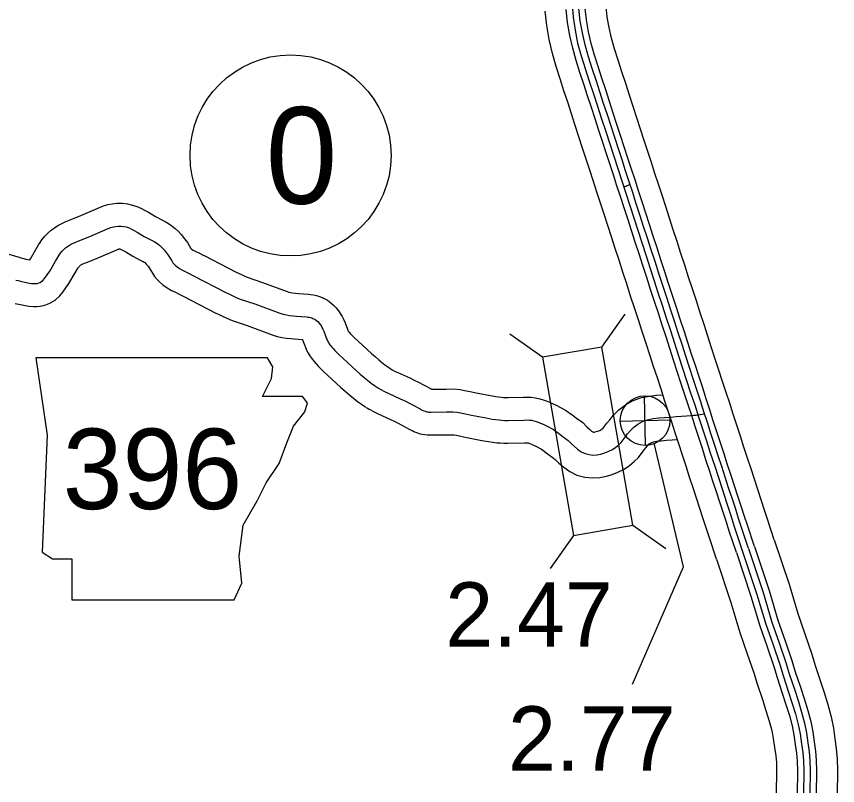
# Model space of a CAD drawing. Extents: x -83719 to 153526, y -11835 to 11446.
# Drawn here: x 11263.9 to 11443.6, y 675 to 843.3 of the extents above; entities that cross this region are included whole.
import ezdxf

# ---------------------------------------------------------------- set-up
doc = ezdxf.new("R2010")
doc.units = 0
for name, color, linetype in [('Level 10', 7, 'Continuous'), ('Level 15', 7, 'Continuous'), ('Level 20', 7, 'Continuous'), ('Level 21', 7, 'Continuous'), ('Level 25', 7, 'Continuous'), ('Level 26', 7, 'Continuous'), ('Level 27', 7, 'Continuous'), ('Level 59', 7, 'Continuous')]:
    doc.layers.add(name, color=color, linetype=linetype)

msp = doc.modelspace()

# ---------------------------------------------------------------- linework, layer by layer
at = {"layer": 'Level 10'}
for points in [[(11259.67, 792.03), (11264.69, 790.55), (11265.05, 790.45), (11265.51, 790.33), (11265.88, 790.23), (11266.71, 790.06), (11266.76, 790.05), (11266.94, 790.3), (11268.09, 792.28), (11268.72, 793.34), (11269.05, 793.86), (11269.44, 794.42), (11270.08, 795.23), (11270.74, 795.91), (11271.45, 796.55), (11272.18, 797.09), (11272.92, 797.58), (11273.76, 798.02), (11274.52, 798.36), (11276.01, 798.95), (11277.99, 799.78), (11282.06, 801.53), (11282.88, 801.84), (11283.88, 802.14), (11284.8, 802.32), (11285.85, 802.44), (11287.04, 802.44), (11288.15, 802.31), (11289.28, 802.05), (11290.4, 801.65), (11291.22, 801.27), (11291.92, 800.93), (11292.76, 800.49), (11294.3, 799.52), (11295.71, 798.79), (11296.44, 798.41), (11297.34, 797.88), (11297.97, 797.42), (11298.57, 796.93), (11299.31, 796.23), (11299.94, 795.57), (11300.65, 794.68), (11301.27, 793.81), (11302.05, 792.52), (11302.08, 792.47), (11302.13, 792.43), (11302.21, 792.37), (11302.55, 792.19), (11303.14, 791.88), (11303.91, 791.51), (11304.9, 791)], [(11263.59, 780.49), (11264.76, 780.25), (11265.87, 780.04), (11266.58, 779.93), (11267.56, 779.84), (11268.36, 779.87), (11269.03, 779.91), (11270.04, 780.12), (11271.17, 780.56), (11272.33, 781.24), (11273.35, 782.14), (11274, 782.99), (11275.35, 784.87), (11276.71, 787.22), (11277.22, 788.07), (11277.37, 788.31), (11277.48, 788.47), (11277.6, 788.62), (11277.7, 788.72), (11277.79, 788.8), (11277.89, 788.88), (11278.01, 788.96), (11278.11, 789.01), (11278.41, 789.14), (11279.8, 789.7), (11281.89, 790.58), (11285.83, 792.26), (11286.09, 792.36), (11286.27, 792.42), (11286.34, 792.43), (11286.4, 792.44), (11286.45, 792.44), (11286.47, 792.43), (11286.61, 792.38), (11286.9, 792.25), (11287.4, 792), (11287.79, 791.8), (11289.33, 790.83), (11291.1, 789.92), (11291.6, 789.66), (11291.84, 789.52), (11291.84, 789.51), (11291.93, 789.44), (11292.26, 789.13), (11292.42, 788.97), (11292.66, 788.66), (11292.91, 788.31), (11293.64, 787.11), (11294.1, 786.43), (11294.65, 785.75), (11295.19, 785.21), (11295.92, 784.58), (11296.82, 783.93), (11297.82, 783.37), (11298.66, 782.94), (11299.46, 782.55), (11300.36, 782.09)], [(11304.93, 790.99), (11311.92, 787.37), (11312.46, 787.12), (11313.23, 786.75), (11313.97, 786.4), (11314.57, 786.15), (11317.69, 785.11), (11323.11, 783.09), (11323.48, 782.97), (11323.82, 782.9), (11324.29, 782.83), (11324.91, 782.77), (11325.6, 782.7), (11327.78, 782.53), (11328.19, 782.48), (11328.85, 782.41), (11329.55, 782.23), (11330.18, 782.05), (11330.76, 781.81), (11331.21, 781.6), (11331.94, 781.19), (11332.65, 780.67), (11333.26, 780.12), (11333.85, 779.51), (11334.34, 778.91), (11334.89, 778.06), (11335.13, 777.62), (11335.44, 777.04), (11335.77, 776.28), (11336.29, 774.89), (11336.39, 774.63), (11336.39, 774.61), (11336.48, 774.45), (11336.51, 774.4), (11336.62, 774.26), (11336.72, 774.13), (11336.87, 773.96), (11337.11, 773.7), (11337.88, 772.95), (11341.6, 769.52), (11342.42, 768.78), (11343.17, 768.13), (11343.79, 767.64), (11344.52, 767.08), (11345.09, 766.67), (11345.89, 766.13)], [(11300.33, 782.1), (11307.53, 778.38), (11308.21, 778.07), (11308.96, 777.71), (11309.93, 777.26), (11311.06, 776.78), (11314.36, 775.68), (11319.85, 773.64), (11320.96, 773.28), (11322.03, 773.06), (11323, 772.91), (11323.89, 772.82), (11324.7, 772.74), (11326.47, 772.6), (11326.5, 772.53), (11326.9, 771.46), (11327.11, 770.86), (11327.44, 770.14), (11327.73, 769.61), (11327.95, 769.22), (11328.2, 768.84), (11328.43, 768.51), (11328.7, 768.15), (11329, 767.77), (11329.44, 767.26), (11329.97, 766.7), (11330.98, 765.7), (11334.86, 762.13), (11335.81, 761.28), (11336.81, 760.41), (11337.63, 759.76), (11338.54, 759.06), (11339.38, 758.46), (11340.31, 757.83)], [(11345.77, 766.21), (11346.12, 765.99), (11346.76, 765.64), (11347.32, 765.36), (11349.96, 764.19), (11350.92, 763.73), (11351.86, 763.27), (11352.96, 762.68), (11354.6, 761.78), (11354.71, 761.72), (11354.71, 761.72), (11357.9, 761.75), (11359.56, 761.78), (11360.96, 761.65), (11361.95, 761.48), (11363.18, 761.23), (11364.45, 760.96), (11367.6, 760.34), (11368.77, 760.12), (11369.33, 760.05), (11370.02, 759.97), (11370.44, 759.93), (11370.91, 759.91), (11371.46, 759.89), (11374.8, 759.96), (11375.73, 759.99), (11376.5, 759.97), (11377.48, 759.86), (11378.4, 759.64), (11379.14, 759.42), (11379.81, 759.18), (11380.51, 758.9), (11381.21, 758.59), (11381.96, 758.24), (11384.05, 757.15), (11385.73, 755.95)], [(11385.73, 755.95), (11386.4, 755.37), (11387.79, 754.41), (11388.71, 753.52), (11389.3, 752.95), (11389.74, 752.57), (11390.02, 752.38), (11390.09, 752.34), (11390.1, 752.34), (11390.18, 752.33), (11390.27, 752.34), (11390.53, 752.39), (11391.01, 752.53), (11391.51, 752.72), (11391.83, 752.88), (11392.04, 753.03), (11392.27, 753.22), (11392.44, 753.39), (11392.67, 753.68), (11393.11, 754.26), (11393.7, 755.04), (11394.52, 756.04), (11395.68, 757.22), (11397.16, 758.33), (11398.84, 759.25), (11400.68, 759.89), (11402.44, 760.23), (11403.97, 760.41), (11405.34, 760.52)], [(11340.44, 757.75), (11341.07, 757.35), (11342.14, 756.77), (11343.05, 756.32), (11345.76, 755.11), (11346.54, 754.74), (11347.28, 754.38), (11348.19, 753.89), (11349.79, 753.01), (11350.11, 752.84), (11350.48, 752.66), (11350.81, 752.5), (11351.17, 752.35), (11351.66, 752.16), (11352.22, 751.99), (11352.73, 751.88), (11353.24, 751.79), (11353.78, 751.74), (11354.26, 751.72), (11354.69, 751.72), (11358.04, 751.75), (11359.16, 751.77), (11359.66, 751.72), (11360.13, 751.65), (11361.13, 751.44), (11362.43, 751.16), (11365.72, 750.52), (11367.16, 750.25), (11368.1, 750.12), (11369.01, 750.02), (11369.7, 749.96), (11370.52, 749.91), (11371.44, 749.89), (11375.09, 749.96), (11375.76, 749.99), (11375.76, 749.99), (11375.84, 749.97), (11376.03, 749.92), (11376.24, 749.84), (11376.61, 749.69), (11377.04, 749.5), (11377.53, 749.27), (11378.81, 748.61)], [(11378.81, 748.61), (11380, 747.63), (11381.42, 746.65), (11381.74, 746.34), (11382.57, 745.54), (11383.64, 744.63), (11384.95, 743.73), (11386.54, 742.94), (11388.26, 742.48), (11389.91, 742.31), (11391.52, 742.39), (11392.97, 742.68), (11394.23, 743.06), (11395.5, 743.54), (11396.84, 744.2), (11398.07, 745.02), (11399.08, 745.88), (11399.97, 746.78), (11400.59, 747.58), (11401.07, 748.22), (11401.55, 748.84), (11401.97, 749.36), (11402.29, 749.68), (11402.58, 749.9), (11402.9, 750.07), (11403.3, 750.21), (11403.96, 750.34), (11404.94, 750.45), (11406.12, 750.55), (11407.36, 750.65), (11408.51, 750.73)]]:
    msp.add_lwpolyline(points, dxfattribs=at)
at = {"layer": 'Level 15'}
for points in [[(11421.42, 725.98), (11419.87, 730.66), (11419.25, 732.59), (11418.53, 734.8), (11417.81, 737.02), (11417.06, 739.27), (11416.31, 741.57), (11415.55, 743.92), (11414.77, 746.3), (11413.98, 748.72), (11413.19, 751.15), (11412.41, 753.56), (11411.65, 755.94), (11410.87, 758.33), (11410.09, 760.73), (11409.3, 763.16), (11408.5, 765.62), (11407.68, 768.12), (11406.86, 770.64), (11406.03, 773.19), (11405.2, 775.75), (11404.36, 778.34), (11403.51, 780.94), (11402.64, 783.55), (11401.8, 786.18), (11400.96, 788.78), (11400.12, 791.37), (11399.29, 793.94), (11398.46, 796.49), (11397.64, 799), (11396.84, 801.47), (11396.05, 803.89), (11395.28, 806.26), (11394.51, 808.64), (11393.73, 811.06), (11392.94, 813.51), (11392.14, 815.95), (11391.33, 818.4), (11390.52, 820.89), (11389.7, 823.42), (11388.88, 825.96), (11388.05, 828.5), (11387.2, 831.07), (11386.38, 833.69), (11385.6, 836.39), (11384.96, 839.17), (11384.49, 841.99), (11384.18, 844.83)], [(11425.37, 727.3), (11423.83, 731.94), (11423.21, 733.87), (11422.49, 736.09), (11421.76, 738.32), (11421.02, 740.58), (11420.27, 742.86), (11419.51, 745.2), (11418.73, 747.59), (11417.94, 750.01), (11417.16, 752.43), (11416.38, 754.84), (11415.61, 757.22), (11414.83, 759.62), (11414.05, 762.02), (11413.26, 764.45), (11412.46, 766.91), (11411.64, 769.41), (11410.82, 771.93), (11410, 774.48), (11409.16, 777.04), (11408.32, 779.63), (11407.47, 782.24), (11406.6, 784.85), (11405.76, 787.46), (11404.92, 790.06), (11404.08, 792.65), (11403.25, 795.23), (11402.42, 797.78), (11401.61, 800.29), (11400.81, 802.76), (11400.02, 805.18), (11399.24, 807.55), (11398.47, 809.92), (11397.69, 812.34), (11396.9, 814.8), (11396.1, 817.25), (11395.29, 819.7), (11394.48, 822.18), (11393.67, 824.7), (11392.84, 827.25), (11392.01, 829.81), (11391.17, 832.35), (11390.37, 834.89), (11389.64, 837.43), (11389.05, 839.98), (11388.61, 842.56), (11388.33, 845.16)], [(11429.72, 728.74), (11428.21, 733.3), (11427.57, 735.28), (11426.85, 737.5), (11426.12, 739.75), (11425.37, 742.01), (11424.63, 744.28), (11423.87, 746.62), (11423.09, 749.02), (11422.3, 751.43), (11421.52, 753.84), (11420.74, 756.25), (11419.97, 758.64), (11419.19, 761.03), (11418.41, 763.44), (11417.62, 765.87), (11416.81, 768.33), (11416, 770.82), (11415.18, 773.35), (11414.35, 775.9), (11413.52, 778.46), (11412.68, 781.05), (11411.82, 783.67), (11410.96, 786.27), (11410.12, 788.86), (11409.28, 791.47), (11408.45, 794.06), (11407.61, 796.65), (11406.78, 799.2), (11405.97, 801.7), (11405.16, 804.18), (11404.37, 806.6), (11403.6, 808.96), (11402.83, 811.33), (11402.05, 813.75), (11401.26, 816.21), (11400.45, 818.67), (11399.65, 821.13), (11398.84, 823.6), (11398.03, 826.11), (11397.2, 828.67), (11396.36, 831.24), (11395.53, 833.76), (11394.75, 836.21), (11394.08, 838.58), (11393.55, 840.88), (11393.16, 843.19), (11392.9, 845.52)], [(11417.07, 724.53), (11415.52, 729.2), (11414.88, 731.18), (11414.17, 733.38), (11413.45, 735.59), (11412.7, 737.84), (11411.95, 740.16), (11411.19, 742.5), (11410.42, 744.88), (11409.62, 747.3), (11408.83, 749.74), (11408.05, 752.15), (11407.29, 754.53), (11406.51, 756.91), (11405.73, 759.31), (11404.94, 761.74), (11404.14, 764.2), (11403.32, 766.7), (11402.5, 769.23), (11401.68, 771.77), (11400.84, 774.34), (11400, 776.92), (11399.15, 779.51), (11398.29, 782.13), (11397.43, 784.77), (11396.59, 787.38), (11395.76, 789.96), (11394.93, 792.53), (11394.1, 795.07), (11393.28, 797.59), (11392.49, 800.05), (11391.7, 802.47), (11390.92, 804.85), (11390.15, 807.23), (11389.37, 809.65), (11388.58, 812.09), (11387.78, 814.52), (11386.98, 816.97), (11386.16, 819.47), (11385.34, 822.02), (11384.52, 824.54), (11383.69, 827.07), (11382.84, 829.67), (11381.99, 832.37), (11381.16, 835.24), (11380.47, 838.27), (11379.94, 841.36), (11379.61, 844.47)], [(11429.72, 728.74), (11432.95, 719.03), (11434.88, 712.59), (11436.42, 708.16), (11437.94, 703.71), (11438.68, 701.26), (11439.79, 697.94), (11440.63, 695.36), (11441.45, 692.67), (11442.16, 689.99), (11442.65, 687.5), (11442.99, 685.17), (11443.29, 683.04), (11443.5, 680.81), (11443.58, 678.24), (11443.5, 672.94)], [(11425.37, 727.3), (11428.58, 717.65), (11430.51, 711.18), (11432.09, 706.66), (11433.58, 702.31), (11434.32, 699.87), (11435.44, 696.5), (11436.25, 693.99), (11437.04, 691.42), (11437.69, 688.96), (11438.13, 686.73), (11438.45, 684.51), (11438.74, 682.51), (11438.92, 680.53), (11438.99, 678.2), (11438.92, 673.03)], [(11417.07, 724.53), (11420.24, 715.01), (11422.19, 708.48), (11423.82, 703.81), (11425.25, 699.62), (11425.98, 697.22), (11427.13, 693.77), (11427.91, 691.36), (11428.62, 689.02), (11429.16, 686.99), (11429.5, 685.26), (11429.79, 683.27), (11430.04, 681.48), (11430.18, 679.99), (11430.24, 678.13), (11430.17, 673.19)], [(11421.42, 725.98), (11424.61, 716.39), (11426.55, 709.9), (11428.15, 705.3), (11429.61, 701.03), (11430.35, 698.61), (11431.48, 695.2), (11432.28, 692.74), (11433.03, 690.28), (11433.63, 688.02), (11434.02, 686.03), (11434.33, 683.92), (11434.6, 682.02), (11434.76, 680.27), (11434.82, 678.17), (11434.75, 673.1)]]:
    msp.add_lwpolyline(points, dxfattribs=at)
at = {"layer": 'Level 20'}
for p, q in [((11392, 770.96), (11397.07, 778.15)), ((11379, 768.71), (11371.81, 773.78)), ((11398.77, 731.94), (11405.96, 726.87)), ((11385.76, 729.69), (11380.69, 722.49))]:
    msp.add_line(p, q, dxfattribs=at)
msp.add_lwpolyline([(11398.77, 731.94), (11392, 770.96), (11379, 768.71), (11385.76, 729.69)], close=True, dxfattribs=at)
at = {"layer": 'Level 21'}
msp.add_lwpolyline([(11268.08, 768.61), (11270.62, 751.7), (11269.49, 726.04), (11271.75, 724.63), (11275.98, 724.63), (11275.98, 715.6), (11311.5, 715.6), (11313.2, 719.27), (11312.63, 725.19), (11313.48, 731.96), (11316.58, 737.31), (11318.55, 741.26), (11321.37, 745.49), (11323.07, 750), (11324.48, 753.67), (11327.01, 756.77), (11327.58, 758.74), (11326.45, 760.15), (11317.71, 760.15), (11319.68, 764.1), (11319.96, 766.64), (11318.79, 768.59)], close=True, dxfattribs=at)
at = {"layer": 'Level 25'}
msp.add_lwpolyline([(11398.66, 697.18), (11409.86, 722.86), (11403.43, 749.94)], dxfattribs=at)
at = {"layer": 'Level 26'}
for p, q in [((11401.57, 749.44), (11401.32, 760.29)), ((11396.02, 754.74), (11406.87, 754.99))]:
    msp.add_line(p, q, dxfattribs=at)
msp.add_circle((11401.45, 754.86), 5.43, dxfattribs=at)
at = {"layer": 'Level 27'}
msp.add_circle((11323.85, 812.91), 22, dxfattribs=at)
at = {"layer": 'Level 59'}
for points in [[(11385.46, 846.01), (11385.69, 843.16), (11386.11, 840.32), (11386.68, 837.51), (11387.45, 834.72), (11388.34, 831.96), (11389.24, 829.19), (11390.13, 826.42), (11391.02, 823.66), (11391.93, 820.9), (11392.82, 818.18), (11393.71, 815.47), (11394.59, 812.74), (11395.46, 810.01), (11396.33, 807.31), (11397.2, 804.63), (11398.08, 801.94), (11398.96, 799.24), (11399.84, 796.53), (11400.73, 793.83), (11401.62, 791.11), (11402.49, 788.39), (11403.37, 785.66), (11404.26, 782.91), (11405.16, 780.14), (11406.07, 777.35), (11406.99, 774.58), (11407.89, 771.82), (11408.77, 769.07), (11409.65, 766.33), (11410.53, 763.62), (11411.42, 760.94), (11412.3, 758.29), (11413.16, 755.66), (11414.01, 753.05), (11414.86, 750.42), (11415.72, 747.77), (11416.61, 745.08), (11417.49, 742.39), (11418.36, 739.68), (11419.24, 736.96), (11420.11, 734.28), (11420.96, 731.65), (11421.81, 729.06), (11422.37, 727.33), (11422.72, 726.42)], [(11424.06, 726.86), (11423.77, 727.75), (11423.35, 729.04), (11422.64, 731.24), (11421.92, 733.45), (11421.2, 735.67), (11420.48, 737.9), (11419.73, 740.15), (11418.98, 742.44), (11418.23, 744.79), (11417.45, 747.17), (11416.66, 749.59), (11415.87, 752.02), (11415.09, 754.42), (11414.32, 756.81), (11413.55, 759.2), (11412.77, 761.6), (11411.97, 764.03), (11411.17, 766.49), (11410.36, 768.99), (11409.54, 771.51), (11408.71, 774.06), (11407.87, 776.63), (11407.03, 779.22), (11406.18, 781.82), (11405.32, 784.43), (11404.47, 787.04), (11403.64, 789.65), (11402.8, 792.24), (11401.97, 794.81), (11401.13, 797.36), (11400.32, 799.87), (11399.52, 802.34), (11398.73, 804.76), (11397.96, 807.13), (11397.19, 809.51), (11396.41, 811.92), (11395.61, 814.38), (11394.81, 816.83), (11394.01, 819.28), (11393.19, 821.76), (11392.38, 824.29), (11391.56, 826.83), (11390.72, 829.38), (11389.88, 831.94), (11389.07, 834.5), (11388.33, 837.09), (11387.72, 839.72), (11387.27, 842.38), (11386.98, 845.06)], [(11398.14, 806.58), (11397.98, 806.49), (11397.65, 806.32), (11397.46, 806.23), (11397.42, 806.21), (11397.42, 806.21), (11397.41, 806.21), (11397.32, 806.17), (11397.03, 806.03), (11396.79, 805.9)], [(11268.99, 785.08), (11269.38, 785.3), (11269.67, 785.56), (11269.99, 785.98), (11271.15, 787.59), (11272.4, 789.75), (11272.97, 790.7), (11273.21, 791.09), (11273.46, 791.44), (11273.84, 791.92), (11274.22, 792.32), (11274.62, 792.68), (11275.04, 792.98), (11275.47, 793.27), (11275.94, 793.52), (11276.46, 793.75), (11277.91, 794.33), (11279.94, 795.18), (11283.94, 796.89), (11284.49, 797.1), (11285.08, 797.28), (11285.57, 797.38), (11286.12, 797.44), (11286.75, 797.44), (11287.29, 797.38), (11287.87, 797.24), (11288.5, 797.02), (11289.06, 796.76), (11289.66, 796.46), (11290.28, 796.14), (11291.81, 795.18), (11293.41, 794.35), (11294.02, 794.03), (11294.59, 793.7), (11294.91, 793.47), (11295.25, 793.18), (11295.78, 792.68), (11296.18, 792.27), (11296.66, 791.67), (11297.09, 791.06), (11297.84, 789.82), (11298.11, 789.42), (11298.37, 789.1), (11298.59, 788.88), (11299.02, 788.51), (11299.52, 788.15), (11300.18, 787.78), (11300.9, 787.41), (11301.68, 787.03), (11302.63, 786.55)], [(11263.76, 785.62), (11264.22, 785.5), (11264.74, 785.36), (11265.73, 785.15), (11266.72, 784.97), (11267.19, 784.89), (11267.68, 784.85), (11268.14, 784.87), (11268.38, 784.88), (11268.62, 784.93), (11268.99, 785.08)], [(11302.63, 786.55), (11309.72, 782.87), (11310.34, 782.59), (11311.09, 782.23), (11311.95, 781.83), (11312.82, 781.47), (11316.02, 780.4), (11321.48, 778.36), (11322.22, 778.13), (11322.93, 777.98), (11323.64, 777.87), (11324.4, 777.79), (11325.15, 777.72), (11327.31, 777.55), (11327.64, 777.51), (11327.96, 777.48), (11328.25, 777.4), (11328.51, 777.33), (11328.74, 777.23), (11328.94, 777.14), (11329.23, 776.98), (11329.5, 776.79), (11329.79, 776.52), (11330.1, 776.2), (11330.29, 775.96), (11330.6, 775.5), (11330.73, 775.25), (11330.93, 774.87), (11331.13, 774.4), (11331.59, 773.17), (11331.75, 772.74), (11331.92, 772.37), (11332.11, 772.02), (11332.22, 771.83), (11332.33, 771.66), (11332.47, 771.46), (11332.66, 771.2), (11332.86, 770.95), (11333.16, 770.61), (11333.54, 770.2), (11334.43, 769.32), (11338.23, 765.83), (11339.11, 765.03), (11339.99, 764.27), (11340.71, 763.7), (11341.53, 763.07), (11342.24, 762.56), (11343.1, 761.98)], [(11343.1, 761.98), (11343.59, 761.67), (11344.45, 761.21), (11345.19, 760.84), (11347.86, 759.65), (11348.73, 759.24), (11349.57, 758.82), (11350.57, 758.28), (11352.19, 757.4), (11352.41, 757.28), (11352.62, 757.17), (11352.85, 757.07), (11353.05, 756.98), (11353.28, 756.89), (11353.49, 756.83), (11353.71, 756.78), (11353.9, 756.75), (11354.13, 756.73), (11354.37, 756.72), (11354.66, 756.72), (11357.97, 756.75), (11359.36, 756.78), (11360.31, 756.69), (11361.04, 756.56), (11362.15, 756.34), (11363.44, 756.06), (11366.66, 755.43), (11367.97, 755.19), (11368.71, 755.08), (11369.51, 755), (11370.07, 754.94), (11370.72, 754.91), (11371.45, 754.89), (11374.94, 754.96), (11375.74, 754.99), (11376.15, 754.98), (11376.62, 754.93), (11377.12, 754.8), (11377.59, 754.67), (11378.03, 754.51), (11378.56, 754.29), (11379.13, 754.04), (11379.74, 753.75), (11381.43, 752.88), (11382.8, 751.89)], [(11382.8, 751.89), (11383.2, 751.5), (11384.6, 750.53), (11385.22, 749.93), (11385.93, 749.25), (11386.69, 748.6), (11387.48, 748.05), (11388.32, 747.64), (11389.18, 747.41), (11390.04, 747.32), (11390.9, 747.36), (11391.75, 747.53), (11392.62, 747.79), (11393.5, 748.13), (11394.33, 748.54), (11395.06, 749.03), (11395.68, 749.55), (11396.2, 750.09), (11396.63, 750.63), (11397.09, 751.24), (11397.63, 751.94), (11398.25, 752.7), (11398.98, 753.45), (11399.87, 754.11), (11400.87, 754.66), (11401.99, 755.05), (11403.2, 755.29), (11404.45, 755.43), (11405.72, 755.54), (11406.98, 755.63), (11408.23, 755.73), (11409.41, 755.83), (11410.53, 755.92), (11411.48, 755.98), (11412.1, 756.02), (11412.42, 756.05), (11412.47, 756.06), (11412.53, 756.06), (11412.65, 756.08), (11413.01, 756.12)], [(11413.01, 756.12), (11414.48, 756.32)], [(11422.72, 726.42), (11425.92, 716.81), (11427.86, 710.32), (11429.45, 705.75), (11430.92, 701.45), (11431.66, 699.03), (11432.79, 695.63), (11433.59, 693.15), (11434.36, 690.65), (11434.97, 688.33), (11435.38, 686.26), (11435.69, 684.12), (11435.96, 682.18), (11436.13, 680.36), (11436.2, 678.18), (11436.13, 673.08)], [(11424.06, 726.86), (11427.27, 717.23), (11429.2, 710.75), (11430.79, 706.21), (11432.26, 701.88), (11433, 699.45), (11434.13, 696.07), (11434.94, 693.58), (11435.71, 691.04), (11436.35, 688.65), (11436.77, 686.5), (11437.09, 684.32), (11437.37, 682.35), (11437.54, 680.44), (11437.61, 678.19), (11437.54, 673.05)]]:
    msp.add_lwpolyline(points, dxfattribs=at)

# ---------------------------------------------------------------- texts
at = {"layer": 'Level 21'}
msp.add_text('396', height=17.6, dxfattribs=at).set_placement((11273.99, 735.49))
at = {"layer": 'Level 25'}
for s, p in [('2.47', (11357.73, 705.37)), ('2.77', (11371.47, 678.23))]:
    msp.add_text(s, height=14.08, dxfattribs=at).set_placement(p)
at = {"layer": 'Level 27'}
msp.add_text('0', height=21.12, dxfattribs=at).set_placement((11318.4, 802.35))

doc.saveas('drawing.dxf')
